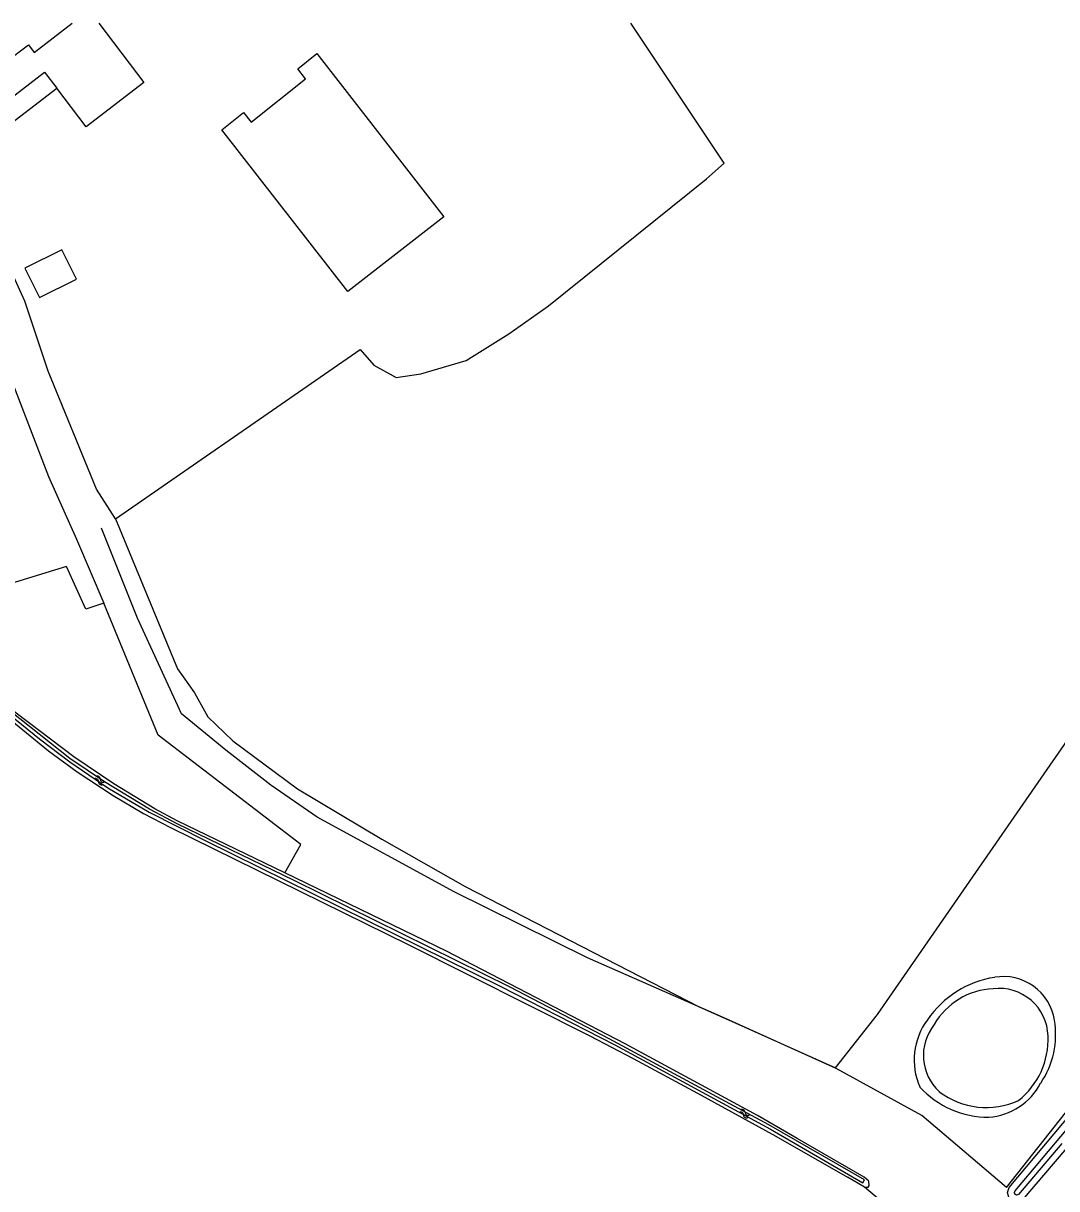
# Model space of a CAD drawing. Extents: x 136000 to 141014, y 402000 to 403500.
# Drawn here: x 139028.8 to 139182.8, y 403326.4 to 403500 of the extents above; entities that cross this region are included whole.
import ezdxf

# ---------------------------------------------------------------- set-up
doc = ezdxf.new("R2010")
doc.units = 0
for name, color, linetype in [('gg-afsc-draadraster', 7, 'Continuous'), ('gg-afsc-lijn draadraster', 7, 'Continuous'), ('gg-bbg-gedigitaliseerde bebouwing', 7, 'Continuous'), ('gg-bbg-gedigitaliseerde bijgebouw', 7, 'Continuous'), ('gg-bbg-hoofdgebouw', 7, 'Continuous'), ('gg-bbg-luifel en loopbrug', 7, 'Continuous'), ('gg-knt-bronhoudergrens', 7, 'Continuous'), ('gg-kntw-bovenkant insteek waterloop', 7, 'Continuous'), ('gg-kntw-waterlijn', 7, 'Continuous'), ('gt-grn-groengrens', 7, 'Continuous'), ('gt-symb-watersymbool', 7, 'Continuous')]:
    doc.layers.add(name, color=color, linetype=linetype)

# ---------------------------------------------------------------- blocks, each defined once
blk = doc.blocks.new('gt0-WA')
at = {"layer": 'gt-symb-watersymbool'}
for centre, start, end in [((-0.32, 0.02), 28.0725, 151.9275), ((0.43, 0.42), 208.0725, 331.9275), ((-0.32, -0.43), 28.0725, 151.9275), ((0.43, -0.03), 208.0725, 331.9275)]:
    blk.add_arc(centre, 0.425, start, end, dxfattribs=at)

msp = doc.modelspace()

# ---------------------------------------------------------------- linework, layer by layer
at = {"layer": 'gg-afsc-draadraster'}
for points in [[(139175.31, 403326.58), (139214.19, 403375.82), (139251.54, 403424.99), (139268.13, 403446.94)], [(139175.31, 403326.58), (139162.72, 403337.32), (139149.96, 403344.34), (139149.82, 403344.4)]]:
    msp.add_lwpolyline(points, dxfattribs=at)
at = {"layer": 'gg-afsc-lijn draadraster'}
for points in [[(139175.31, 403326.58), (139214.19, 403375.82), (139251.54, 403424.99), (139273.08, 403453.49), (139288.25, 403473.26)], [(139175.31, 403326.58), (139162.72, 403337.32), (139149.96, 403344.34), (139133.47, 403351.77), (139112.87, 403360.8), (139093.01, 403370.63), (139072.62, 403381.78), (139065.69, 403386.55), (139058.99, 403391.72), (139052.4, 403397.16), (139045.8, 403411.42), (139040.48, 403424.78)]]:
    msp.add_lwpolyline(points, dxfattribs=at)
at = {"layer": 'gg-bbg-gedigitaliseerde bebouwing'}
for points in [[(139040.04, 403500), (139046.79, 403491.17), (139038.19, 403484.6), (139033.8, 403490.35)], [(139023.15, 403485.99), (139031.98, 403492.73), (139033.8, 403490.35)]]:
    msp.add_lwpolyline(points, dxfattribs=at)
at = {"layer": 'gg-bbg-gedigitaliseerde bijgebouw'}
for points in [[(139058.4, 403484.15), (139061.62, 403486.74), (139062.76, 403485.27), (139070.86, 403491.73), (139069.71, 403493.22), (139072.56, 403495.49)], [(139072.56, 403495.49), (139091.47, 403471.17), (139077.15, 403460.04), (139058.4, 403484.15)], [(139029.01, 403463.52), (139031.2, 403459.14), (139036.72, 403461.9), (139034.53, 403466.28), (139029.01, 403463.52)]]:
    msp.add_lwpolyline(points, dxfattribs=at)
at = {"layer": 'gg-bbg-hoofdgebouw'}
msp.add_lwpolyline([(139018.79, 403491.69), (139024.63, 403496.16), (139026.16, 403494.23), (139029.56, 403496.78), (139030.41, 403495.65), (139036.1, 403500)], dxfattribs=at)
at = {"layer": 'gg-bbg-luifel en loopbrug'}
msp.add_lwpolyline([(139023.15, 403485.99), (139024.98, 403483.6), (139033.8, 403490.35)], dxfattribs=at)
at = {"layer": 'gg-knt-bronhoudergrens'}
msp.add_line((139158.56, 403322.92), (139154.15, 403326.66), dxfattribs=at)
for points in [[(139042.52, 403426.19), (139073.7, 403447.73), (139078.99, 403451.42), (139081.04, 403449.1), (139084.35, 403447.25), (139088.05, 403447.78), (139094.8, 403449.76), (139101.15, 403453.73), (139107.05, 403457.92), (139130.6, 403476.82), (139133.26, 403479.17), (139119.33, 403500)], [(139149.82, 403344.4), (139156.09, 403352.39), (139198.19, 403413.11), (139241.51, 403473.8), (139268.13, 403446.94)], [(139042.52, 403426.19), (139051.8, 403403.86), (139054.32, 403400.28), (139056.3, 403396.71), (139060.01, 403393.14), (139069.66, 403385.99), (139082.23, 403378.46), (139094.67, 403371.44), (139129.52, 403353.5), (139133.47, 403351.77), (139149.82, 403344.4)], [(139040.83, 403413.61), (139038.1, 403412.74), (139035.24, 403419.09), (139025.71, 403416.15), (139024.05, 403417.5), (139013.97, 403410.65)], [(139067.76, 403373.48), (139070.16, 403377.7), (139048.89, 403393.97), (139040.83, 403413.61)]]:
    msp.add_lwpolyline(points, dxfattribs=at)
at = {"layer": 'gg-kntw-bovenkant insteek waterloop'}
msp.add_line((139154.15, 403326.66), (139151.62, 403328.12), dxfattribs=at)
for points in [[(139175.73, 403324.98), (139175.45, 403325.87), (139175.71, 403326.59), (139187.58, 403340.75), (139195.97, 403351.51), (139204.83, 403362.8), (139212.68, 403373.3), (139221.73, 403385.2), (139228.89, 403394.34), (139237.29, 403405.3), (139245.44, 403415.56), (139251.9, 403423.75), (139259.38, 403433.58), (139266.08, 403442.35), (139273.93, 403452.35), (139275.08, 403452.06), (139275.36, 403451.8)], [(139067.76, 403373.48), (139051.74, 403381.23), (139048.43, 403382.99), (139042.32, 403386.74), (139036.35, 403390.73), (139027.76, 403397.23), (139019.83, 403403.77), (139016.17, 403406.91), (139016.52, 403409.05), (139013.97, 403410.65)], [(139018.86, 403402.82), (139032.57, 403391.65), (139036.83, 403388.49), (139042.19, 403384.97), (139046.7, 403382.32), (139050.72, 403380.23), (139086.15, 403362.77), (139113.21, 403349.2), (139119.69, 403345.83), (139129.28, 403340.65), (139140.96, 403334.26), (139151.62, 403328.12)], [(139232.05, 403394.12), (139227.5, 403388.24), (139219.89, 403378.42), (139211.41, 403367.07), (139206.76, 403361.12), (139197.94, 403349.8), (139189.74, 403339.16), (139184.33, 403332.53), (139177.67, 403324.7), (139176.68, 403324.39), (139175.73, 403324.98)], [(139154.15, 403326.66), (139154.7, 403326.64), (139154.88, 403326.9), (139154.79, 403327.55), (139154.12, 403328.12), (139144.11, 403333.88), (139138.22, 403337.32), (139118.5, 403347.99), (139091.88, 403361.8), (139067.76, 403373.48)]]:
    msp.add_lwpolyline(points, dxfattribs=at)
for centre, radius, start, end in [((139175.79, 403343.3), 14.77, 98.6694, 145.9048), ((139174.88, 403350.35), 7.67, 8.7882, 99.9004), ((139171.66, 403345.56), 10.1, 143.4, 203.268), ((139169.85, 403349.37), 12.8, 325.6566, 9.6656), ((139172.67, 403351.04), 13.98, 222.6489, 270.076), ((139171.95, 403346.58), 9.55, 274.4191, 332.3805)]:
    msp.add_arc(centre, radius, start, end, dxfattribs=at)
at = {"layer": 'gg-kntw-waterlijn'}
for points in [[(139019.58, 403402.82), (139031.24, 403393.41), (139035.72, 403389.98), (139041.38, 403386.12), (139047.57, 403382.48), (139056.01, 403378.21), (139099.87, 403356.57), (139116.93, 403347.86), (139140.16, 403335.28), (139153.9, 403327.29), (139154.15, 403327.72)], [(139154.15, 403327.72), (139139.89, 403335.91), (139116.12, 403348.76), (139101.36, 403356.42), (139069.18, 403372.32), (139051.72, 403380.79), (139047.59, 403382.96), (139040.9, 403387.01), (139035.76, 403390.5), (139026.83, 403397.53)], [(139176.57, 403325.63), (139176.5, 403325.84), (139176.59, 403326.08), (139188.36, 403340.12)], [(139183.56, 403333.17), (139177.1, 403325.57), (139176.82, 403325.48), (139176.57, 403325.63)]]:
    msp.add_lwpolyline(points, dxfattribs=at)
for centre, radius, start, end in [((139173.8, 403345.53), 10.68, 92.5303, 149.9829), ((139174.23, 403348.97), 7.29, 1.6638, 97.114), ((139170.24, 403346.27), 7.31, 141.0114, 227.6828), ((139169.82, 403348.72), 11.71, 308.64, 2.2305), ((139172.3, 403350.14), 11.62, 232.9997, 294.5637)]:
    msp.add_arc(centre, radius, start, end, dxfattribs=at)
at = {"layer": 'gt-grn-groengrens'}
for points in [[(139042.52, 403426.19), (139039.7, 403430.61), (139032.51, 403448.19), (139029.05, 403458.59), (139027.32, 403462.36), (139020.03, 403476.34), (139008.52, 403496.95)], [(139004.5, 403493.89), (139009.23, 403486.58), (139016.82, 403471.9), (139024.05, 403456.53), (139025.29, 403451.21), (139032.56, 403432.48), (139036.74, 403423.17), (139040.83, 403413.61)]]:
    msp.add_lwpolyline(points, dxfattribs=at)

# ---------------------------------------------------------------- block references
at = {"layer": 'gt-symb-watersymbool'}
for p, rotation in [((139040.1, 403387.27), -33.37220238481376), ((139136.2, 403337.63), -28.692787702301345)]:
    msp.add_blockref('gt0-WA', p, dxfattribs=dict(at, rotation=rotation))

doc.saveas('drawing.dxf')
